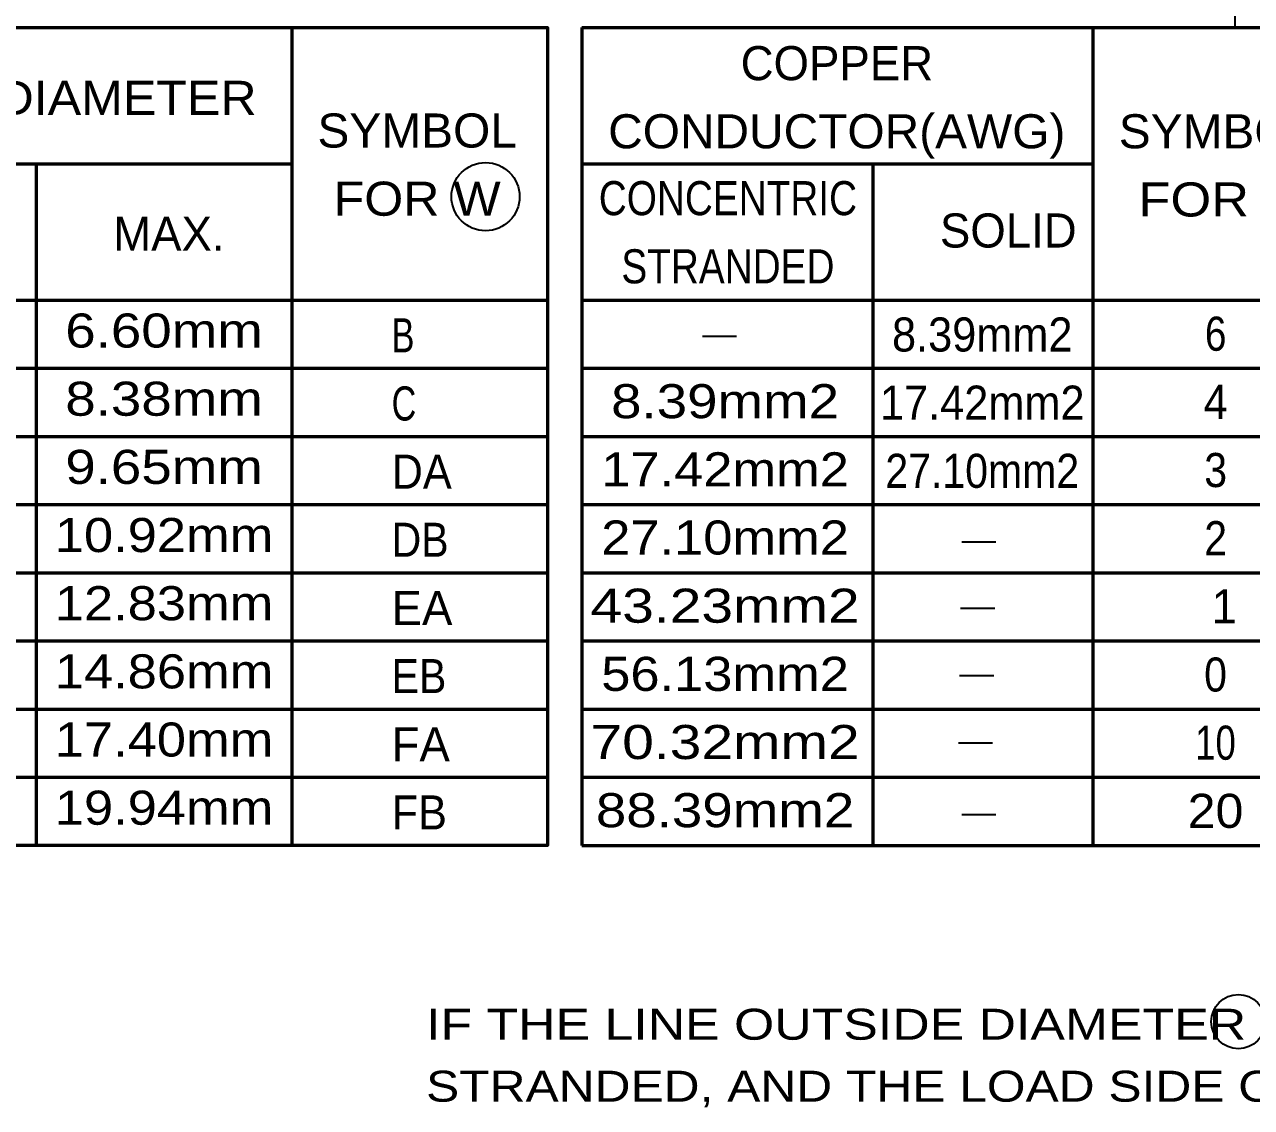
# Model space of a CAD drawing. Extents: x -32 to 824, y -6 to 538.
# Drawn here: x 298.3 to 393.4, y 268.1 to 352 of the extents above; entities that cross this region are included whole.
import ezdxf
from ezdxf.enums import TextEntityAlignment as Align

# ---------------------------------------------------------------- set-up
doc = ezdxf.new("R2010")
doc.units = 0
doc.header["$LTSCALE"] = 1.1
doc.layers.add('1', color=7, linetype='Continuous', lineweight=53)

msp = doc.modelspace()

# ---------------------------------------------------------------- linework, layer by layer
at = {"layer": '1', "lineweight": 35}
for p, q in [((392.074, 358.968), (392.074, 351.768)), ((350.821, 327.854), (353.461, 327.854)), ((370.911, 311.933), (373.551, 311.933)), ((370.828, 306.798), (373.468, 306.798)), ((370.747, 301.578), (373.387, 301.578)), ((370.665, 296.358), (373.305, 296.358)), ((370.91, 290.812), (373.55, 290.812))]:
    msp.add_line(p, q, dxfattribs=at)
at = {"layer": '1'}
for p, q in [((319.035, 288.418), (319.035, 351.778)), ((341.475, 351.778), (341.475, 288.418)), ((381.075, 351.778), (381.075, 288.418)), ((279.435, 341.218), (319.035, 341.218)), ((299.235, 288.418), (299.235, 341.218)), ((341.475, 341.218), (381.075, 341.218)), ((364.036, 341.218), (364.036, 288.418)), ((279.435, 330.658), (338.835, 330.658)), ((341.475, 330.658), (400.875, 330.658)), ((279.435, 325.378), (338.835, 325.378)), ((341.475, 325.378), (400.875, 325.378)), ((279.435, 320.098), (338.835, 320.098)), ((341.475, 320.098), (400.875, 320.098)), ((279.435, 314.818), (338.835, 314.818)), ((341.475, 314.818), (400.875, 314.818)), ((279.435, 309.538), (338.835, 309.538)), ((341.475, 309.538), (400.875, 309.538)), ((279.435, 304.258), (338.835, 304.258)), ((341.475, 304.258), (400.875, 304.258)), ((279.435, 298.978), (338.835, 298.978)), ((341.475, 298.978), (400.875, 298.978)), ((279.435, 293.698), (338.835, 293.698)), ((341.475, 293.698), (400.875, 293.698)), ((341.475, 288.418), (400.875, 288.418))]:
    msp.add_line(p, q, dxfattribs=at)
msp.add_lwpolyline([(279.435, 351.778), (338.835, 351.778), (338.835, 288.418), (279.435, 288.418)], close=True, dxfattribs=at)
msp.add_lwpolyline([(341.475, 351.778), (400.875, 351.778), (400.875, 288.418)], dxfattribs=at)
at = {"layer": '1', "lineweight": 35}
for centre, radius in [((334.026, 338.666), 2.64), ((392.342, 274.764), 2.1)]:
    msp.add_circle(centre, radius, dxfattribs=at)

# ---------------------------------------------------------------- texts
at = {"layer": '1'}
for s, p in [('COPPER', (361.241, 347.688)), ('1', (391.25, 305.612))]:
    msp.add_text(s, height=2.64, dxfattribs=at).set_placement(p, align=Align.CENTER)
for s, height, width, p in [('CABLE DIAMETER', 2.64, 1.1, (282.414, 345.002)), ('B', 2.64, 0.75, (326.75, 326.608)), ('C', 2.64, 0.75, (326.75, 321.328)), ('DA', 2.64, 0.95, (326.75, 316.048)), ('DB', 2.64, 0.9, (326.75, 310.768)), ('EB', 2.64, 0.9, (326.75, 300.208)), ('FB', 2.64, 0.95, (326.75, 289.648)), ('IF THE LINE OUTSIDE DIAMETER W IS 10.7mm AND THE CONDUCTOR X IS 17.42mm2', 2.4, 1.25, (329.421, 273.363)), ('STRANDED, AND THE LOAD SIDE OUTSIDE DIAMETER Y IS 7.4mm AND THE CONDUC-', 2.4, 1.2, (329.421, 268.563))]:
    msp.add_text(s, height=height, dxfattribs=dict(at, width=width)).set_placement(p)
for s, width, p in [('SYMBOL', 1.05, (328.729, 342.469)), ('CONDUCTOR(AWG)', 1.05, (361.231, 342.408)), ('SYMBOL', 1.05, (390.802, 342.41)), ('FOR W', 1.1, (328.729, 337.189)), ('CONCENTRIC', 0.85, (352.8, 337.23)), ('FOR X', 1.15, (390.802, 337.13)), ('STRANDED', 0.85, (352.8, 331.95)), ('6.60mm', 1.2, (309.123, 326.976)), ('8.39mm2', 0.95, (372.501, 326.67)), ('6', 0.85, (390.582, 326.732)), ('8.38mm', 1.2, (309.123, 321.696)), ('8.39mm2', 1.2, (352.58, 321.504)), ('4', 0.95, (390.582, 321.452)), ('17.42mm2', 0.95, (372.502, 321.39)), ('9.65mm', 1.2, (309.123, 316.416)), ('17.42mm2', 1.15, (352.58, 316.224)), ('27.10mm2', 0.9, (372.501, 316.11)), ('3', 0.9, (390.582, 316.172)), ('10.92mm', 1.15, (309.123, 311.136)), ('27.10mm2', 1.15, (352.58, 310.944)), ('2', 0.9, (390.582, 310.892)), ('12.83mm', 1.15, (309.123, 305.856)), ('43.23mm2', 1.25, (352.58, 305.663)), ('14.86mm', 1.15, (309.123, 300.576)), ('56.13mm2', 1.15, (352.58, 300.384)), ('0', 0.9, (390.572, 300.332)), ('17.40mm', 1.15, (309.123, 295.296)), ('70.32mm2', 1.25, (352.58, 295.103)), ('10', 0.8, (390.572, 295.052)), ('19.94mm', 1.15, (309.123, 290.016)), ('88.39mm2', 1.2, (352.58, 289.824)), ('20', 1.1, (390.572, 289.772))]:
    msp.add_text(s, height=2.64, dxfattribs=dict(at, width=width)).set_placement(p, align=Align.CENTER)
for s, p in [('SOLID', (369.222, 334.726)), ('MAX.', (305.182, 334.471)), ('EA', (326.75, 305.488)), ('FA', (326.75, 294.928))]:
    msp.add_text(s, height=2.64, dxfattribs=at).set_placement(p)

doc.saveas('drawing.dxf')
